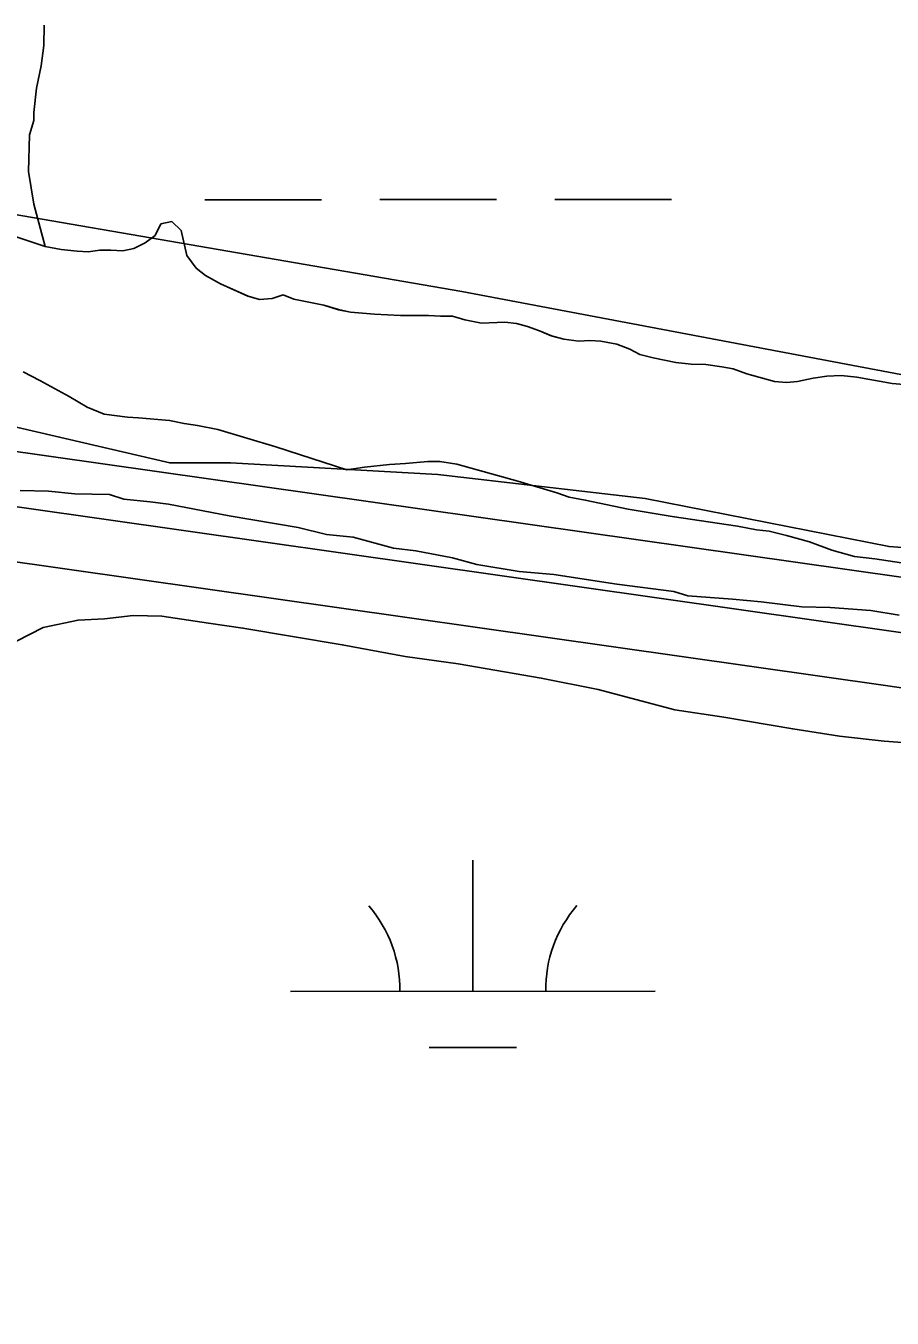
# Model space of a CAD drawing. Extents: x 3279314 to 3317160, y 734079 to 759431.
# Drawn here: x 3306132.6 to 3306370.2, y 756550.2 to 756904.8 of the extents above; entities that cross this region are included whole.
import ezdxf

# ---------------------------------------------------------------- set-up
doc = ezdxf.new("R2010")
doc.units = 0
for name, color, linetype in [('V-ROAD-CNTR', 7, 'Continuous'), ('V-SITE-VEGE', 7, 'Continuous'), ('V-TOPO-SHOR', 7, 'Continuous'), ('V-WETL-SWMP', 7, 'Continuous')]:
    doc.layers.add(name, color=color, linetype=linetype)

msp = doc.modelspace()

# ---------------------------------------------------------------- linework, layer by layer
at = {"layer": 'V-ROAD-CNTR'}
for points in [[(3309580.83, 756285.84), (3309454.89, 756303.52), (3308954.55, 756379.72), (3308656.82, 756421.96), (3308094.24, 756506.01), (3307567.72, 756582.64), (3306992.15, 756663.11), (3306373.34, 756753.36), (3305484.27, 756879.78), (3304917.24, 756967.07), (3304347.59, 757047.14), (3303582.54, 757158.21), (3303505.23, 757169.78), (3303449.6, 757179.28), (3303406.91, 757198.42), (3303370.58, 757229), (3303319.73, 757265.64), (3303277.65, 757291.26), (3303242.8, 757309.16), (3303195.6, 757315.52), (3303162.05, 757304.15)], [(3307565.6, 756567.79), (3306990.03, 756648.27), (3306371.2, 756738.52), (3305482.07, 756864.95), (3304915.06, 756952.23), (3304345.47, 757032.3), (3303580.35, 757143.37)], [(3307565.6, 756567.79), (3306990.03, 756648.27), (3306371.2, 756738.52), (3305482.07, 756864.95), (3304915.06, 756952.23), (3304345.47, 757032.3), (3303580.35, 757143.37)], [(3309578.17, 756255.92), (3309450.54, 756273.83), (3308950.18, 756350.04), (3308652.5, 756392.27), (3308089.86, 756476.33), (3307563.48, 756552.94), (3306987.91, 756633.42), (3306369.07, 756723.67), (3305732.15, 756814.23)]]:
    msp.add_lwpolyline(points, dxfattribs=at)
at = {"layer": 'V-SITE-VEGE'}
for p, q in [((3306137.45, 756899.39), (3306137.59, 756904.97)), ((3306136.76, 756893.81), (3306137.45, 756899.39)), ((3306135.5, 756887.69), (3306136.76, 756893.81)), ((3306134.78, 756881), (3306135.5, 756887.69)), ((3306134.73, 756878.76), (3306134.78, 756881)), ((3306133.52, 756874.88), (3306134.73, 756878.76)), ((3306133.28, 756864.83), (3306133.52, 756874.88)), ((3306134.74, 756855.85), (3306133.28, 756864.83)), ((3306137.87, 756844.22), (3306134.74, 756855.85)), ((3306169.58, 756850.41), (3306168.06, 756847.26)), ((3306172.6, 756851.08), (3306169.58, 756850.41)), ((3306175.2, 756848.6), (3306172.6, 756851.08)), ((3306176.68, 756841.73), (3306175.2, 756848.6)), ((3306165.31, 756845.21), (3306162.15, 756843.71)), ((3306168.06, 756847.26), (3306165.31, 756845.21)), ((3306142.25, 756843.38), (3306137.87, 756844.22)), ((3306146.64, 756842.95), (3306142.25, 756843.38)), ((3306149.66, 756842.8), (3306146.64, 756842.95)), ((3306152.82, 756843.2), (3306149.66, 756842.8)), ((3306155.83, 756843.19), (3306152.82, 756843.2)), ((3306159.13, 756843.04), (3306155.83, 756843.19)), ((3306162.15, 756843.71), (3306159.13, 756843.04)), ((3306179.27, 756838.3), (3306176.68, 756841.73)), ((3306181.87, 756836.23), (3306179.27, 756838.3)), ((3306185.98, 756834.02), (3306181.87, 756836.23)), ((3306193.5, 756830.56), (3306185.98, 756834.02)), ((3306203.11, 756830.93), (3306200.09, 756829.98)), ((3306206.12, 756829.82), (3306203.11, 756830.93)), ((3306196.66, 756829.72), (3306193.5, 756830.56)), ((3306200.09, 756829.98), (3306196.66, 756829.72)), ((3306214.35, 756828.15), (3306206.12, 756829.82)), ((3306218.32, 756826.9), (3306214.35, 756828.15)), ((3306221.61, 756826.19), (3306218.32, 756826.9)), ((3306228.19, 756825.62), (3306221.61, 756826.19)), ((3306235.32, 756825.32), (3306228.19, 756825.62)), ((3306243, 756825.29), (3306235.32, 756825.32)), ((3306246.29, 756825.14), (3306243, 756825.29)), ((3306249.59, 756825.12), (3306246.29, 756825.14)), ((3306253.01, 756824.15), (3306249.59, 756825.12)), ((3306257.53, 756823.17), (3306253.01, 756824.15)), ((3306263.98, 756823.42), (3306257.53, 756823.17)), ((3306267.14, 756823.13), (3306263.98, 756823.42)), ((3306270.15, 756822.3), (3306267.14, 756823.13)), ((3306273.44, 756821.05), (3306270.15, 756822.3)), ((3306276.72, 756819.67), (3306273.44, 756821.05)), ((3306280.15, 756818.83), (3306276.72, 756819.67)), ((3306284.26, 756818.27), (3306280.15, 756818.83)), ((3306287.28, 756818.39), (3306284.26, 756818.27)), ((3306290.3, 756818.24), (3306287.28, 756818.39)), ((3306294.68, 756817.4), (3306290.3, 756818.24)), ((3306298.24, 756816.02), (3306294.68, 756817.4)), ((3306300.98, 756814.63), (3306298.24, 756816.02)), ((3306304.68, 756813.66), (3306300.98, 756814.63)), ((3306310.85, 756812.4), (3306304.68, 756813.66)), ((3306315.1, 756811.97), (3306310.85, 756812.4)), ((3306319.08, 756811.82), (3306315.1, 756811.97)), ((3306323.46, 756811.25), (3306319.08, 756811.82)), ((3306326.62, 756810.69), (3306323.46, 756811.25)), ((3306330.32, 756809.31), (3306326.62, 756810.69)), ((3306337.99, 756807.22), (3306330.32, 756809.31)), ((3306341.28, 756806.93), (3306337.99, 756807.22)), ((3306344.29, 756807.19), (3306341.28, 756806.93)), ((3306348.55, 756808.14), (3306344.29, 756807.19)), ((3306352.26, 756808.67), (3306348.55, 756808.14)), ((3306356.24, 756808.79), (3306352.26, 756808.67)), ((3306360.49, 756808.36), (3306356.24, 756808.79)), ((3306370.22, 756806.68), (3306360.49, 756808.36)), ((3306377.62, 756805.96), (3306370.22, 756806.68))]:
    msp.add_line(p, q, dxfattribs=at)
for points in [[(3306131.84, 756809.82), (3306136.35, 756807.47), (3306144.43, 756803.05), (3306149.35, 756800.15), (3306154.01, 756798.2), (3306160.46, 756797.36), (3306163.47, 756797.21)], [(3306163.47, 756797.21), (3306171.97, 756796.49), (3306175.95, 756795.65), (3306179.65, 756795.09), (3306185.27, 756793.97), (3306201.16, 756789.24), (3306220.62, 756782.99), (3306225.42, 756783.66), (3306232.28, 756784.45), (3306236.67, 756784.71), (3306242.84, 756785.23), (3306246.14, 756785.22), (3306250.8, 756784.52), (3306267.51, 756779.79), (3306278.2, 756776.59), (3306281.62, 756775.48), (3306286.01, 756774.64), (3306297.8, 756772.13), (3306309.86, 756770.16), (3306327.82, 756767.48), (3306333.03, 756766.5), (3306336.46, 756766.07), (3306341.25, 756764.96), (3306347.55, 756763.15), (3306353.72, 756760.93), (3306359.88, 756759.12), (3306365.5, 756758.55), (3306372.77, 756757.43)], [(3306372.18, 756743.03), (3306364.39, 756744.33), (3306353.23, 756745.16), (3306345.41, 756745.34), (3306334.26, 756746.73), (3306326.45, 756747.47), (3306314.18, 756748.33), (3306310.29, 756749.54), (3306294.69, 756751.59), (3306277.42, 756754.23), (3306267.94, 756755.02), (3306256.25, 756756.97), (3306249.58, 756758.81), (3306239.56, 756760.73), (3306233.43, 756761.43), (3306222.33, 756764.49), (3306215.08, 756765.22), (3306207.29, 756767.09), (3306188.37, 756770.33), (3306171.67, 756773.53), (3306166.65, 756774.21), (3306159.41, 756774.94), (3306155.52, 756776.15), (3306146.03, 756776.38), (3306138.78, 756777.11), (3306130.96, 756777.3)], [(3306379.17, 756707.65), (3306368, 756708.47), (3306355.74, 756709.88), (3306342.93, 756711.86), (3306324, 756715.11), (3306310.64, 756717.11), (3306289.53, 756722.64), (3306273.95, 756725.81), (3306251.12, 756729.71), (3306236.64, 756731.73), (3306219.38, 756734.94), (3306192.1, 756739.5), (3306182.63, 756740.84), (3306169.82, 756742.83), (3306162, 756743.01), (3306154.15, 756742.08), (3306146.87, 756741.7), (3306137.33, 756739.69), (3306129.97, 756735.95)]]:
    msp.add_lwpolyline(points, dxfattribs=at)
at = {"layer": 'V-TOPO-SHOR'}
for points in [[(3307188.86, 756693.59), (3307135.32, 756706.84), (3307111.9, 756713.47), (3307081.77, 756726.78), (3307044.96, 756736.72), (3307008.19, 756729.95), (3306954.71, 756719.79), (3306911.25, 756713), (3306877.79, 756719.61), (3306820.92, 756729.51), (3306693.77, 756759.31), (3306573.35, 756772.4), (3306409.41, 756802.11), (3306252.17, 756831.84), (3306118.35, 756854.93), (3306021.32, 756874.77), (3305957.74, 756891.34), (3305897.52, 756904.58)], [(3305941.14, 756841.14), (3305994.69, 756821.2), (3306058.25, 756811.32), (3306172.02, 756784.83), (3306188.74, 756784.87), (3306245.6, 756781.66), (3306302.46, 756775.11), (3306369.38, 756761.89), (3306496.48, 756752.15)]]:
    msp.add_lwpolyline(points, dxfattribs=at)
at = {"layer": 'V-WETL-SWMP'}
for p, q in [((3306181.67, 756857.05), (3306213.67, 756857.07)), ((3306229.67, 756857.08), (3306261.67, 756857.09)), ((3306277.67, 756857.1), (3306309.67, 756857.12)), ((3306168.06, 756847.26), (3306169.58, 756850.41)), ((3306168.06, 756847.26), (3306169.58, 756850.41)), ((3306169.58, 756850.41), (3306172.6, 756851.08)), ((3306169.58, 756850.41), (3306172.6, 756851.08)), ((3306172.6, 756851.08), (3306175.2, 756848.6)), ((3306172.6, 756851.08), (3306175.2, 756848.6)), ((3306175.2, 756848.6), (3306176.68, 756841.74)), ((3306175.2, 756848.6), (3306176.68, 756841.74)), ((3306128.01, 756847.55), (3306137.87, 756844.22)), ((3306128.01, 756847.55), (3306137.87, 756844.22)), ((3306162.15, 756843.71), (3306165.31, 756845.21)), ((3306162.15, 756843.71), (3306165.31, 756845.21)), ((3306165.31, 756845.21), (3306168.06, 756847.26)), ((3306165.31, 756845.21), (3306168.06, 756847.26)), ((3306137.87, 756844.22), (3306142.26, 756843.38)), ((3306137.87, 756844.22), (3306142.26, 756843.38)), ((3306142.26, 756843.38), (3306146.65, 756842.95)), ((3306142.26, 756843.38), (3306146.65, 756842.95)), ((3306146.65, 756842.95), (3306149.66, 756842.8)), ((3306146.65, 756842.95), (3306149.66, 756842.8)), ((3306149.66, 756842.8), (3306152.82, 756843.2)), ((3306149.66, 756842.8), (3306152.82, 756843.2)), ((3306152.82, 756843.2), (3306155.84, 756843.19)), ((3306152.82, 756843.2), (3306155.84, 756843.19)), ((3306155.84, 756843.19), (3306159.13, 756843.04)), ((3306155.84, 756843.19), (3306159.13, 756843.04)), ((3306159.13, 756843.04), (3306162.15, 756843.71)), ((3306159.13, 756843.04), (3306162.15, 756843.71)), ((3306176.68, 756841.74), (3306179.27, 756838.3)), ((3306176.68, 756841.74), (3306179.27, 756838.3)), ((3306179.27, 756838.3), (3306181.87, 756836.23)), ((3306179.27, 756838.3), (3306181.87, 756836.23)), ((3306181.87, 756836.23), (3306185.98, 756834.02)), ((3306181.87, 756836.23), (3306185.98, 756834.02)), ((3306185.98, 756834.02), (3306193.51, 756830.56)), ((3306185.98, 756834.02), (3306193.51, 756830.56)), ((3306200.09, 756829.98), (3306203.11, 756830.93)), ((3306200.09, 756829.98), (3306203.11, 756830.93)), ((3306203.11, 756830.93), (3306206.12, 756829.82)), ((3306203.11, 756830.93), (3306206.12, 756829.82)), ((3306193.51, 756830.56), (3306196.66, 756829.72)), ((3306193.51, 756830.56), (3306196.66, 756829.72)), ((3306196.66, 756829.72), (3306200.09, 756829.98)), ((3306196.66, 756829.72), (3306200.09, 756829.98)), ((3306206.12, 756829.82), (3306214.35, 756828.14)), ((3306206.12, 756829.82), (3306214.35, 756828.14)), ((3306214.35, 756828.14), (3306218.32, 756826.89)), ((3306214.35, 756828.14), (3306218.32, 756826.89)), ((3306218.32, 756826.89), (3306221.61, 756826.2)), ((3306218.32, 756826.89), (3306221.61, 756826.2)), ((3306221.61, 756826.2), (3306228.19, 756825.62)), ((3306221.61, 756826.2), (3306228.19, 756825.62)), ((3306228.19, 756825.62), (3306235.32, 756825.32)), ((3306228.19, 756825.62), (3306235.32, 756825.32)), ((3306235.32, 756825.32), (3306243, 756825.29)), ((3306235.32, 756825.32), (3306243, 756825.29)), ((3306243, 756825.29), (3306246.3, 756825.14)), ((3306243, 756825.29), (3306246.3, 756825.14)), ((3306246.3, 756825.14), (3306249.59, 756825.12)), ((3306246.3, 756825.14), (3306249.59, 756825.12)), ((3306249.59, 756825.12), (3306253.01, 756824.15)), ((3306249.59, 756825.12), (3306253.01, 756824.15)), ((3306253.01, 756824.15), (3306257.54, 756823.17)), ((3306253.01, 756824.15), (3306257.54, 756823.17)), ((3306257.54, 756823.17), (3306263.98, 756823.42)), ((3306257.54, 756823.17), (3306263.98, 756823.42)), ((3306263.98, 756823.42), (3306267.14, 756823.14)), ((3306263.98, 756823.42), (3306267.14, 756823.14)), ((3306267.14, 756823.14), (3306270.15, 756822.3)), ((3306267.14, 756823.14), (3306270.15, 756822.3)), ((3306270.15, 756822.3), (3306273.44, 756821.05)), ((3306270.15, 756822.3), (3306273.44, 756821.05)), ((3306273.44, 756821.05), (3306276.73, 756819.67)), ((3306273.44, 756821.05), (3306276.73, 756819.67)), ((3306276.73, 756819.67), (3306280.15, 756818.83)), ((3306276.73, 756819.67), (3306280.15, 756818.83)), ((3306280.15, 756818.83), (3306284.26, 756818.27)), ((3306280.15, 756818.83), (3306284.26, 756818.27)), ((3306284.26, 756818.27), (3306287.28, 756818.39)), ((3306284.26, 756818.27), (3306287.28, 756818.39)), ((3306287.28, 756818.39), (3306290.3, 756818.24)), ((3306287.28, 756818.39), (3306290.3, 756818.24)), ((3306290.3, 756818.24), (3306294.69, 756817.4)), ((3306290.3, 756818.24), (3306294.69, 756817.4)), ((3306294.69, 756817.4), (3306298.25, 756816.02)), ((3306294.69, 756817.4), (3306298.25, 756816.02)), ((3306298.25, 756816.02), (3306300.98, 756814.63)), ((3306298.25, 756816.02), (3306300.98, 756814.63)), ((3306300.98, 756814.63), (3306304.68, 756813.66)), ((3306300.98, 756814.63), (3306304.68, 756813.66)), ((3306304.68, 756813.66), (3306310.85, 756812.4)), ((3306304.68, 756813.66), (3306310.85, 756812.4)), ((3306136.35, 756807.47), (3306131.84, 756809.82)), ((3306136.35, 756807.47), (3306131.84, 756809.82)), ((3306310.85, 756812.4), (3306315.1, 756811.97)), ((3306310.85, 756812.4), (3306315.1, 756811.97)), ((3306315.1, 756811.97), (3306319.08, 756811.82)), ((3306315.1, 756811.97), (3306319.08, 756811.82)), ((3306319.08, 756811.82), (3306323.47, 756811.25)), ((3306319.08, 756811.82), (3306323.47, 756811.25)), ((3306323.47, 756811.25), (3306326.62, 756810.69)), ((3306323.47, 756811.25), (3306326.62, 756810.69)), ((3306326.62, 756810.69), (3306330.32, 756809.31)), ((3306326.62, 756810.69), (3306330.32, 756809.31)), ((3306330.32, 756809.31), (3306337.99, 756807.22)), ((3306330.32, 756809.31), (3306337.99, 756807.22)), ((3306144.43, 756803.04), (3306136.35, 756807.47)), ((3306144.43, 756803.04), (3306136.35, 756807.47)), ((3306337.99, 756807.22), (3306341.28, 756806.93)), ((3306337.99, 756807.22), (3306341.28, 756806.93)), ((3306341.28, 756806.93), (3306344.3, 756807.19)), ((3306341.28, 756806.93), (3306344.3, 756807.19)), ((3306344.3, 756807.19), (3306348.56, 756808.14)), ((3306344.3, 756807.19), (3306348.56, 756808.14)), ((3306348.56, 756808.14), (3306352.26, 756808.67)), ((3306348.56, 756808.14), (3306352.26, 756808.67)), ((3306352.26, 756808.67), (3306356.24, 756808.79)), ((3306352.26, 756808.67), (3306356.24, 756808.79)), ((3306356.24, 756808.79), (3306360.49, 756808.36)), ((3306356.24, 756808.79), (3306360.49, 756808.36)), ((3306360.49, 756808.36), (3306370.22, 756806.68)), ((3306360.49, 756808.36), (3306370.22, 756806.68)), ((3306149.36, 756800.14), (3306144.43, 756803.04)), ((3306149.36, 756800.14), (3306144.43, 756803.04)), ((3306154.01, 756798.21), (3306149.36, 756800.14)), ((3306154.01, 756798.21), (3306149.36, 756800.14)), ((3306160.46, 756797.36), (3306154.01, 756798.21)), ((3306160.46, 756797.36), (3306154.01, 756798.21)), ((3306163.47, 756797.21), (3306160.46, 756797.36)), ((3306163.47, 756797.21), (3306160.46, 756797.36)), ((3306171.97, 756796.49), (3306163.47, 756797.21)), ((3306171.97, 756796.49), (3306163.47, 756797.21)), ((3306175.95, 756795.65), (3306171.97, 756796.49)), ((3306175.95, 756795.65), (3306171.97, 756796.49)), ((3306179.65, 756795.09), (3306175.95, 756795.65)), ((3306179.65, 756795.09), (3306175.95, 756795.65)), ((3306185.27, 756793.97), (3306179.65, 756795.09)), ((3306185.27, 756793.97), (3306179.65, 756795.09)), ((3306201.16, 756789.24), (3306185.27, 756793.97)), ((3306201.16, 756789.24), (3306185.27, 756793.97)), ((3306220.62, 756782.99), (3306201.16, 756789.24)), ((3306220.62, 756782.99), (3306201.16, 756789.24)), ((3306236.67, 756784.71), (3306232.28, 756784.45)), ((3306236.67, 756784.71), (3306232.28, 756784.45)), ((3306242.85, 756785.24), (3306236.67, 756784.71)), ((3306242.85, 756785.24), (3306236.67, 756784.71)), ((3306246.14, 756785.22), (3306242.85, 756785.24)), ((3306246.14, 756785.22), (3306242.85, 756785.24)), ((3306250.8, 756784.52), (3306246.14, 756785.22)), ((3306250.8, 756784.52), (3306246.14, 756785.22)), ((3306267.52, 756779.79), (3306250.8, 756784.52)), ((3306267.52, 756779.79), (3306250.8, 756784.52)), ((3306225.42, 756783.66), (3306220.62, 756782.99)), ((3306225.42, 756783.66), (3306220.62, 756782.99)), ((3306232.28, 756784.45), (3306225.42, 756783.66)), ((3306232.28, 756784.45), (3306225.42, 756783.66)), ((3306278.2, 756776.59), (3306267.52, 756779.79)), ((3306278.2, 756776.59), (3306267.52, 756779.79)), ((3306281.63, 756775.48), (3306278.2, 756776.59)), ((3306281.63, 756775.48), (3306278.2, 756776.59)), ((3306286.01, 756774.64), (3306281.63, 756775.48)), ((3306286.01, 756774.64), (3306281.63, 756775.48)), ((3306297.8, 756772.12), (3306286.01, 756774.64)), ((3306297.8, 756772.12), (3306286.01, 756774.64)), ((3306309.86, 756770.16), (3306297.8, 756772.12)), ((3306309.86, 756770.16), (3306297.8, 756772.12)), ((3306327.82, 756767.48), (3306309.86, 756770.16)), ((3306327.82, 756767.48), (3306309.86, 756770.16)), ((3306333.03, 756766.5), (3306327.82, 756767.48)), ((3306333.03, 756766.5), (3306327.82, 756767.48)), ((3306336.46, 756766.07), (3306333.03, 756766.5)), ((3306336.46, 756766.07), (3306333.03, 756766.5)), ((3306341.25, 756764.96), (3306336.46, 756766.07)), ((3306341.25, 756764.96), (3306336.46, 756766.07)), ((3306347.56, 756763.15), (3306341.25, 756764.96)), ((3306347.56, 756763.15), (3306341.25, 756764.96)), ((3306353.72, 756760.93), (3306347.56, 756763.15)), ((3306353.72, 756760.93), (3306347.56, 756763.15)), ((3306359.89, 756759.12), (3306353.72, 756760.93)), ((3306359.89, 756759.12), (3306353.72, 756760.93)), ((3306365.51, 756758.55), (3306359.89, 756759.12)), ((3306365.51, 756758.55), (3306359.89, 756759.12)), ((3306372.77, 756757.43), (3306365.51, 756758.55)), ((3306372.77, 756757.43), (3306365.51, 756758.55)), ((3306255.19, 756639.85), (3306255.17, 756675.85)), ((3306205.19, 756639.82), (3306305.19, 756639.87)), ((3306243.2, 756624.41), (3306267.2, 756624.42))]:
    msp.add_line(p, q, dxfattribs=at)
for centre, start, end in [((3306199.94, 756640.29), 359.2573, 40.801), ((3306310.43, 756640.35), 139.2573, 180.801)]:
    msp.add_arc(centre, 35.25, start, end, dxfattribs=at)

doc.saveas('drawing.dxf')
